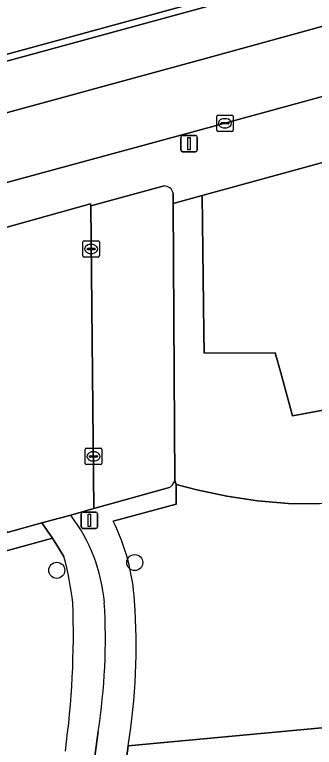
# Model space of a CAD drawing. Extents: x 159053 to 160042, y 380449 to 381423.
# Drawn here: x 159299 to 159317.28, y 380790.65 to 380835.37 of the extents above; entities that cross this region are included whole.
import ezdxf

# ---------------------------------------------------------------- set-up
doc = ezdxf.new("R2010")
doc.units = 0
for name, color, linetype in [('IMGEO_Boom', 7, 'Continuous'), ('IMGEO_Erf', 7, 'Continuous'), ('IMGEO_Fietspad_gesloten', 7, 'Continuous'), ('IMGEO_Groenvoorziening', 7, 'Continuous'), ('IMGEO_Haag', 7, 'Continuous'), ('IMGEO_Kolk', 7, 'Continuous'), ('IMGEO_Lichtmast', 7, 'Continuous'), ('IMGEO_Pand', 7, 'Continuous'), ('IMGEO_Parkeervlak_open', 7, 'Continuous'), ('IMGEO_Rijbaan_lokaal_open', 7, 'Continuous'), ('IMGEO_Voetpad_open', 7, 'Continuous')]:
    doc.layers.add(name, color=color, linetype=linetype)

msp = doc.modelspace()

# ---------------------------------------------------------------- linework, layer by layer
at = {"layer": 'IMGEO_Boom'}
for centre in [(159306.326, 380801.931), (159301.567, 380801.457)]:
    msp.add_circle(centre, 0.489, dxfattribs=at)
at = {"layer": 'IMGEO_Erf'}
msp.add_lwpolyline([(159324.121, 380812.388), (159315.94, 380810.895), (159315.229, 380813.505), (159314.893, 380814.741), (159310.55, 380814.709), (159310.545, 380815.987), (159310.436, 380824.328), (159308.665, 380823.841), (159308.726, 380813.457), (159308.763, 380806.955), (159308.851, 380806.705), (159310.106, 380806.366), (159311.949, 380805.973), (159313.813, 380805.698), (159315.691, 380805.542), (159317.576, 380805.506)], dxfattribs=at)
at = {"layer": 'IMGEO_Fietspad_gesloten'}
for points in [[(159302.417, 380804.818), (159300.667, 380804.356), (159301.306, 380803.416), (159302.005, 380802.3)], [(159302.504, 380778.189), (159303.424, 380786.565), (159304.097, 380791.628)]]:
    msp.add_lwpolyline(points, dxfattribs=at)
for centre, radius, start, end in [((159294.266, 380798.617), 10.242, 4.9545, 37.2591), ((159282.474, 380797.101), 20.211, 6.7247, 14.9053), ((159249.786, 380797.599), 52.794, 352.195, 2.0283), ((159267.307, 380797.312), 37.226, 351.2174, 3.3728)]:
    msp.add_arc(centre, radius, start, end, dxfattribs=at)
at = {"layer": 'IMGEO_Groenvoorziening'}
for points in [[(159321.643, 380924.103), (159318.603, 380934.661), (159305.427, 380930.949), (159298.973, 380929.13), (159298.341, 380931.373), (159308.663, 380934.21), (159308.52, 380934.729), (159307.969, 380936.734), (159307.839, 380937.207), (159309.118, 380937.568), (159309.054, 380937.802), (159296.42, 380934.314), (159296.448, 380934.184), (159194.979, 380906.143), (159220.802, 380811.72), (159340.546, 380844.447), (159336.09, 380860.753), (159223.202, 380829.611), (159222.554, 380831.933), (159236.663, 380835.876), (159259.546, 380842.271), (159305.824, 380855.205), (159335.776, 380863.627), (159336.487, 380863.886)], [(159378.145, 380851.195), (159380.699, 380851.901), (159412.443, 380860.514), (159415.366, 380861.29), (159417.874, 380861.883), (159417.452, 380863.784), (159416.656, 380864.403), (159416.707, 380864.21), (159357.585, 380848.689), (159343.492, 380844.837), (159340.652, 380844.061), (159220.908, 380811.334), (159220.855, 380811.527), (159220.802, 380811.72), (159194.979, 380906.143), (159194.248, 380908.271), (159191.665, 380904.574), (159202.148, 380866.415), (159202.911, 380863.663), (159207.936, 380845.286), (159216.661, 380813.316)], [(159224.154, 380809.069), (159238.334, 380812.95), (159237.679, 380815.383), (159241.802, 380816.509), (159242.456, 380814.078), (159262.189, 380819.479), (159264.76, 380820.184), (159291.981, 380827.607), (159291.367, 380829.924), (159295.75, 380831.125), (159296.393, 380828.81), (159310.422, 380832.636), (159318.548, 380834.869), (159321.098, 380835.572), (159350.091, 380843.512), (159349.447, 380845.979), (159353.576, 380847.071), (159354.213, 380844.641), (159378.145, 380851.195)], [(159354.883, 380818.041), (159348.489, 380816.303), (159347.953, 380817.198), (159345.703, 380815.502), (159343.382, 380813.903), (159340.996, 380812.404), (159338.548, 380811.008), (159336.043, 380809.718), (159334.052, 380808.786), (159331.627, 380807.962), (159329.167, 380807.253), (159326.676, 380806.66), (159324.16, 380806.184), (159321.624, 380805.826), (159321.332, 380805.793), (159319.458, 380805.59), (159317.576, 380805.506), (159315.691, 380805.542), (159313.813, 380805.698), (159311.949, 380805.973), (159310.106, 380806.366), (159308.851, 380806.705), (159308.853, 380805.499), (159305.001, 380804.454)], [(159302.005, 380802.3), (159301.306, 380803.416), (159293.977, 380801.412), (159293.504, 380802.213), (159290.998, 380800.453), (159288.425, 380798.792), (159285.789, 380797.233), (159283.094, 380795.779), (159280.344, 380794.432), (159280.088, 380794.313), (159277.727, 380793.489), (159275.33, 380792.779), (159272.901, 380792.184), (159270.447, 380791.707), (159267.972, 380791.349), (159267.234, 380791.265), (159265.023, 380791.083), (159262.806, 380791.02), (159260.588, 380791.077), (159258.377, 380791.255), (159256.178, 380791.551), (159254.746, 380791.81), (159254.744, 380791.288), (159247.98, 380789.311)], [(159305.926, 380790.74), (159317.946, 380791.861), (159320.137, 380792.063), (159322.443, 380792.347), (159330.694, 380793.737)]]:
    msp.add_lwpolyline(points, dxfattribs=at)
msp.add_lwpolyline([(159416.656, 380864.403), (159416.608, 380864.597), (159357.481, 380849.075), (159343.386, 380845.223), (159340.546, 380844.447), (159220.802, 380811.72), (159220.855, 380811.527), (159220.908, 380811.334), (159340.652, 380844.061), (159343.492, 380844.837), (159357.585, 380848.689), (159416.707, 380864.21)], close=True, dxfattribs=at)
for centre, radius, start, end in [((159293.741, 380798.81), 12.596, 3.5596, 26.6213), ((159282.474, 380797.101), 20.211, 6.7247, 14.9053), ((159249.786, 380797.599), 52.794, 352.195, 2.0283), ((159268.282, 380796.816), 38.131, 350.8312, 4.1751)]:
    msp.add_arc(centre, radius, start, end, dxfattribs=at)
at = {"layer": 'IMGEO_Haag'}
msp.add_lwpolyline([(159416.656, 380864.403), (159416.608, 380864.597), (159357.481, 380849.075), (159343.386, 380845.223), (159340.546, 380844.447), (159220.802, 380811.72), (159220.855, 380811.527), (159220.908, 380811.334), (159340.652, 380844.061), (159343.492, 380844.837), (159357.585, 380848.689), (159416.707, 380864.21)], close=True, dxfattribs=at)
at = {"layer": 'IMGEO_Kolk'}
for p, q in [((159311.324, 380828.317), (159311.324, 380829.169)), ((159311.399, 380829.243), (159312.251, 380829.243)), ((159311.812, 380829.023), (159311.837, 380829.023)), ((159312.325, 380829.169), (159312.325, 380828.317)), ((159311.583, 380828.737), (159311.583, 380828.749)), ((159312.021, 380828.7), (159311.623, 380828.7)), ((159311.626, 380828.786), (159312.024, 380828.786)), ((159312.067, 380828.749), (159312.067, 380828.737)), ((159312.251, 380828.243), (159311.399, 380828.243)), ((159311.835, 380828.463), (159311.81, 380828.463)), ((159303.163, 380820.644), (159303.163, 380821.496)), ((159303.238, 380821.57), (159304.09, 380821.57)), ((159303.651, 380821.35), (159303.676, 380821.35)), ((159304.164, 380821.496), (159304.164, 380820.644)), ((159303.422, 380821.064), (159303.422, 380821.076)), ((159303.86, 380821.027), (159303.462, 380821.027)), ((159303.465, 380821.113), (159303.863, 380821.113)), ((159303.906, 380821.076), (159303.906, 380821.064)), ((159304.09, 380820.57), (159303.238, 380820.57)), ((159303.674, 380820.79), (159303.649, 380820.79)), ((159303.307, 380807.984), (159303.307, 380808.836)), ((159303.382, 380808.91), (159304.234, 380808.91)), ((159304.308, 380808.836), (159304.308, 380807.984)), ((159303.566, 380808.404), (159303.566, 380808.416)), ((159303.609, 380808.453), (159304.007, 380808.453)), ((159303.795, 380808.69), (159303.82, 380808.69)), ((159304.05, 380808.416), (159304.05, 380808.404)), ((159304.004, 380808.367), (159303.606, 380808.367)), ((159303.818, 380808.13), (159303.793, 380808.13)), ((159304.234, 380807.91), (159303.382, 380807.91))]:
    msp.add_line(p, q, dxfattribs=at)
for points in [[(159311.324, 380828.317), (159311.324, 380829.169)], [(159311.399, 380829.243), (159312.251, 380829.243)], [(159312.325, 380829.169), (159312.325, 380828.317)], [(159312.251, 380828.243), (159311.399, 380828.243)], [(159303.163, 380820.644), (159303.163, 380821.496)], [(159303.238, 380821.57), (159304.09, 380821.57)], [(159304.164, 380821.496), (159304.164, 380820.644)], [(159304.09, 380820.57), (159303.238, 380820.57)], [(159303.307, 380807.984), (159303.307, 380808.836)], [(159303.382, 380808.91), (159304.234, 380808.91)], [(159304.308, 380808.836), (159304.308, 380807.984)], [(159304.234, 380807.91), (159303.382, 380807.91)]]:
    msp.add_lwpolyline(points, dxfattribs=at)
for centre, radius, start, end in [((159311.401, 380829.167), 0.0765, 91.552, 178.448), ((159311.401, 380829.167), 0.0765, 91.552, 178.448), ((159312.249, 380829.167), 0.0765, 1.552, 88.448), ((159312.249, 380829.167), 0.0765, 1.552, 88.448), ((159311.623, 380828.746), 0.0403, 85.8775, 175.7526), ((159311.62, 380828.736), 0.0366, 178.938, 274.7102), ((159312.024, 380828.743), 0.043, 264.8664, 352.4533), ((159312.028, 380828.748), 0.0386, 1.7309, 96.639), ((159311.401, 380828.319), 0.0765, 181.552, 268.448), ((159311.401, 380828.319), 0.0765, 181.552, 268.448), ((159312.249, 380828.319), 0.0765, 271.552, 358.448), ((159312.249, 380828.319), 0.0765, 271.552, 358.448), ((159303.24, 380821.494), 0.0765, 91.552, 178.448), ((159303.24, 380821.494), 0.0765, 91.552, 178.448), ((159304.088, 380821.494), 0.0765, 1.552, 88.448), ((159304.088, 380821.494), 0.0765, 1.552, 88.448), ((159303.462, 380821.073), 0.0403, 85.8775, 175.7526), ((159303.459, 380821.063), 0.0366, 178.938, 274.7102), ((159303.863, 380821.07), 0.043, 264.8664, 352.4533), ((159303.867, 380821.075), 0.0386, 1.7309, 96.639), ((159303.24, 380820.646), 0.0765, 181.552, 268.448), ((159303.24, 380820.646), 0.0765, 181.552, 268.448), ((159304.088, 380820.646), 0.0765, 271.552, 358.448), ((159304.088, 380820.646), 0.0765, 271.552, 358.448), ((159303.384, 380808.834), 0.0765, 91.552, 178.448), ((159303.384, 380808.834), 0.0765, 91.552, 178.448), ((159304.232, 380808.834), 0.0765, 1.552, 88.448), ((159304.232, 380808.834), 0.0765, 1.552, 88.448), ((159303.606, 380808.413), 0.0403, 85.8775, 175.7526), ((159303.603, 380808.403), 0.0366, 178.938, 274.7102), ((159304.007, 380808.41), 0.043, 264.8664, 352.4533), ((159304.011, 380808.415), 0.0386, 1.7309, 96.639), ((159303.384, 380807.986), 0.0765, 181.552, 268.448), ((159303.384, 380807.986), 0.0765, 181.552, 268.448), ((159304.232, 380807.986), 0.0765, 271.552, 358.448), ((159304.232, 380807.986), 0.0765, 271.552, 358.448)]:
    msp.add_arc(centre, radius, start, end, dxfattribs=at)
for centre, major_axis, ratio, start_param, end_param in [((159311.811, 380828.743), (-0.387, 0.002), 0.722429, 4.712389, 7.853982), ((159311.836, 380828.743), (-0.39, 0.002), 0.717154, 1.570796, 4.712389), ((159303.65, 380821.07), (-0.387, 0.002), 0.722429, 4.712389, 7.853982), ((159303.675, 380821.07), (-0.39, 0.002), 0.717154, 1.570796, 4.712389), ((159303.794, 380808.41), (-0.387, 0.002), 0.722429, 4.712389, 7.853982), ((159303.819, 380808.41), (-0.39, 0.002), 0.717154, 1.570796, 4.712389)]:
    msp.add_ellipse(centre, major_axis=major_axis, ratio=ratio, start_param=start_param, end_param=end_param, dxfattribs=at)
at = {"layer": 'IMGEO_Lichtmast'}
for p, q in [((159309.142, 380827.101), (159309.142, 380827.901)), ((159309.142, 380827.901), (159309.142, 380827.101)), ((159309.242, 380828.001), (159310.032, 380828.001)), ((159310.032, 380828.001), (159309.242, 380828.001)), ((159310.132, 380827.901), (159310.132, 380827.101)), ((159310.132, 380827.101), (159310.132, 380827.901)), ((159310.032, 380827.001), (159309.242, 380827.001)), ((159309.242, 380827.001), (159310.032, 380827.001)), ((159303.064, 380804.113), (159303.064, 380804.913)), ((159303.064, 380804.913), (159303.064, 380804.113)), ((159303.164, 380805.013), (159303.954, 380805.013)), ((159303.954, 380805.013), (159303.164, 380805.013)), ((159304.054, 380804.913), (159304.054, 380804.113)), ((159304.054, 380804.113), (159304.054, 380804.913)), ((159303.954, 380804.013), (159303.164, 380804.013)), ((159303.164, 380804.013), (159303.954, 380804.013))]:
    msp.add_line(p, q, dxfattribs=at)
for points in [[(159309.562, 380827.876), (159309.712, 380827.876), (159309.712, 380827.126), (159309.562, 380827.126), (159309.562, 380827.876)], [(159303.484, 380804.888), (159303.634, 380804.888), (159303.634, 380804.138), (159303.484, 380804.138), (159303.484, 380804.888)]]:
    msp.add_lwpolyline(points, dxfattribs=at)
for centre, start, end in [((159309.242, 380827.901), 90, 180), ((159309.242, 380827.901), 90, 180), ((159310.032, 380827.901), 0, 90), ((159310.032, 380827.901), 360, 90), ((159309.242, 380827.101), 180, 270), ((159309.242, 380827.101), 180, 270), ((159310.032, 380827.101), 270, 0), ((159310.032, 380827.101), 270, 0), ((159303.164, 380804.913), 90, 180), ((159303.164, 380804.913), 90, 180), ((159303.954, 380804.913), 0, 90), ((159303.954, 380804.913), 360, 90), ((159303.164, 380804.113), 180, 270), ((159303.164, 380804.113), 180, 270), ((159303.954, 380804.113), 270, 0), ((159303.954, 380804.113), 270, 0)]:
    msp.add_arc(centre, 0.1, start, end, dxfattribs=at)
at = {"layer": 'IMGEO_Pand'}
msp.add_lwpolyline([(159337.476, 380831.707), (159328.932, 380829.365), (159328.946, 380827.842), (159325.961, 380827.043), (159325.585, 380828.447), (159325.255, 380829.68), (159321.979, 380828.779), (159322.302, 380827.591), (159310.436, 380824.328), (159310.545, 380815.987), (159310.55, 380814.709), (159314.893, 380814.741), (159315.229, 380813.505), (159315.94, 380810.895), (159324.121, 380812.388), (159324.363, 380811.464), (159333.336, 380815.251), (159333.666, 380814.073), (159339.352, 380818.1), (159337.865, 380823.464), (159341.68, 380824.502)], close=True, dxfattribs=at)
at = {"layer": 'IMGEO_Parkeervlak_open'}
for points in [[(159308.11, 380824.916), (159303.636, 380823.695), (159303.822, 380805.234), (159308.363, 380806.493)], [(159308.763, 380806.955), (159308.726, 380813.457), (159308.665, 380823.841), (159308.661, 380824.474)]]:
    msp.add_lwpolyline(points, dxfattribs=at)
for centre, radius, start, end in [((159308.131, 380824.378), 0.539, 10.2882, 92.2401), ((159308.191, 380807.046), 0.579, 287.2556, 350.9723)]:
    msp.add_arc(centre, radius, start, end, dxfattribs=at)
at = {"layer": 'IMGEO_Rijbaan_lokaal_open'}
for points in [[(159311.901, 380828.765), (159319.62, 380830.875), (159318.548, 380834.869), (159310.422, 380832.636), (159296.393, 380828.81), (159291.981, 380827.607), (159264.76, 380820.184), (159265.828, 380816.188), (159272.965, 380818.161), (159287.285, 380822.066)], [(159303.636, 380823.695), (159303.632, 380823.832), (159289.126, 380819.773), (159290.391, 380817.544), (159296.832, 380806.639), (159298.539, 380803.766), (159300.667, 380804.356), (159302.417, 380804.818), (159303.822, 380805.234)]]:
    msp.add_lwpolyline(points, close=True, dxfattribs=at)
at = {"layer": 'IMGEO_Voetpad_open'}
for points in [[(159405.799, 380854.42), (159390.372, 380850.232), (159381.803, 380847.893), (159379.234, 380847.194), (159372.116, 380845.256), (159359.226, 380841.739), (159332.681, 380834.468), (159322.165, 380831.571), (159319.62, 380830.875), (159311.901, 380828.765), (159287.285, 380822.066), (159272.965, 380818.161), (159265.828, 380816.188), (159263.275, 380815.492), (159254.307, 380813.067), (159229.759, 380806.373), (159225.787, 380805.28)], [(159308.661, 380824.474), (159308.665, 380823.841), (159310.436, 380824.328), (159322.302, 380827.591), (159321.979, 380828.779), (159325.255, 380829.68), (159325.585, 380828.447), (159328.932, 380829.365), (159337.476, 380831.707), (159339.286, 380832.198), (159338.973, 380832.739)], [(159284.703, 380818.53), (159289.126, 380819.773), (159303.632, 380823.832), (159303.636, 380823.695), (159308.11, 380824.916)], [(159305.001, 380804.454), (159308.853, 380805.499), (159308.851, 380806.705), (159308.763, 380806.955)], [(159308.363, 380806.493), (159303.822, 380805.234), (159302.417, 380804.818)], [(159301.306, 380803.416), (159300.667, 380804.356), (159298.539, 380803.766), (159293.91, 380802.469)], [(159293.311, 380802.697), (159293.504, 380802.213), (159293.977, 380801.412), (159301.306, 380803.416)], [(159330.694, 380793.737), (159322.443, 380792.347), (159320.137, 380792.063), (159317.946, 380791.861), (159305.926, 380790.74), (159305.674, 380788.916), (159318.205, 380790.079)], [(159304.097, 380791.628), (159303.424, 380786.565), (159302.504, 380778.189)], [(159305.408, 380786.89), (159305.674, 380788.916), (159305.926, 380790.74)]]:
    msp.add_lwpolyline(points, dxfattribs=at)
for centre, radius, start, end in [((159308.131, 380824.378), 0.539, 10.2882, 92.2401), ((159308.191, 380807.046), 0.579, 287.2556, 350.9723), ((159294.266, 380798.617), 10.242, 4.9545, 37.2591), ((159293.741, 380798.81), 12.596, 3.5596, 26.6213), ((159267.307, 380797.312), 37.226, 351.2174, 3.3728), ((159268.282, 380796.816), 38.131, 350.8312, 4.1751)]:
    msp.add_arc(centre, radius, start, end, dxfattribs=at)

doc.saveas('drawing.dxf')
